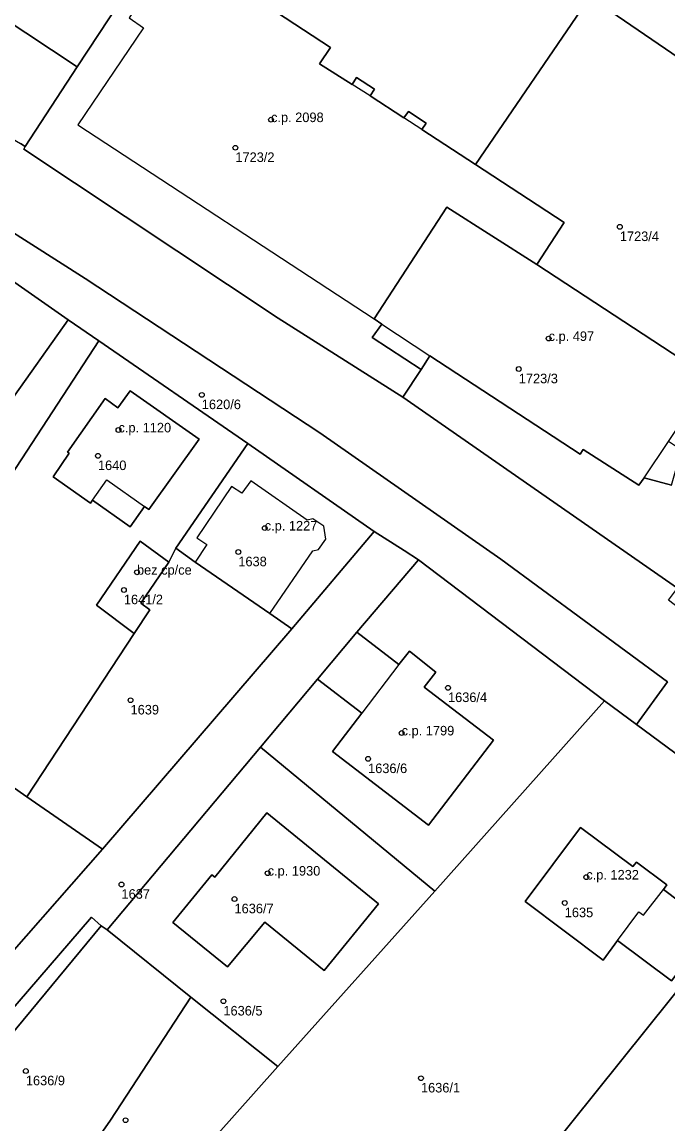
# Model space of a CAD drawing. Extents: x -878211 to -870363, y -1058464 to -1052522.
# Drawn here: x -874992.2 to -874924.6, y -1055831.1 to -1055715.8 of the extents above; entities that cross this region are included whole.
import ezdxf

# ---------------------------------------------------------------- set-up
doc = ezdxf.new("R2010")
doc.units = 0
for name, color, linetype in [('Vrstva 50', 7, 'Continuous'), ('Vrstva 51', 7, 'Continuous'), ('Vrstva 52', 7, 'Continuous')]:
    doc.layers.add(name, color=color, linetype=linetype)

msp = doc.modelspace()

# ---------------------------------------------------------------- linework, layer by layer
at = {"layer": 'Vrstva 50'}
for centre in [(-874966.14, -1055726.03994), (-874969.87, -1055728.96994), (-874929.66, -1055737.23994), (-874937.11, -1055748.92994), (-874940.23, -1055752.10994), (-874973.38, -1055754.81994), (-874982.09, -1055758.48994), (-874984.24, -1055761.18994), (-874966.8, -1055768.74994), (-874969.56, -1055771.24994), (-874980.16, -1055773.36994), (-874981.53, -1055775.21994), (-874947.63, -1055785.44994), (-874980.83, -1055786.74994), (-874952.48, -1055790.17994), (-874955.99, -1055792.87994), (-874966.49, -1055804.83994), (-874981.78, -1055806.01994), (-874933.17, -1055805.24994), (-874969.96, -1055807.53994), (-874935.42, -1055807.94994), (-874971.12, -1055818.22994), (-874991.78, -1055825.52994), (-874950.46, -1055826.27994), (-874981.35, -1055830.66994)]:
    msp.add_circle(centre, 0.25, dxfattribs=at)
at = {"layer": 'Vrstva 51'}
for points in [[(-874992.64, -1055678.62), (-874968.96, -1055688.35), (-874932.81, -1055713.2), (-874895.44, -1055738.75), (-874895.01, -1055733.79), (-874893.52, -1055718.62), (-874880.16, -1055689.97), (-874873.92, -1055684.88), (-874881.88, -1055662.04), (-874882.06, -1055661.54), (-874886.81, -1055661.49), (-874931.65, -1055665.3), (-874925.16, -1055681.24), (-874928.75, -1055688.61), (-874955.3, -1055675.55), (-874981.44, -1055662.93), (-874984.59, -1055661.41), (-874985.66, -1055663.52), (-875004.44, -1055654.55)], [(-874977.5, -1055706.94), (-874986.4, -1055720.52), (-874991.85, -1055728.83), (-874992, -1055729.12), (-874965.38, -1055746.78), (-874952.35, -1055755.06), (-874950.45, -1055752.16), (-874955.56, -1055748.82), (-874954.56, -1055747.42), (-874955.36, -1055746.88), (-874947.76, -1055735.18), (-874938.36, -1055741.18), (-874935.48, -1055736.79), (-874944.77, -1055730.73), (-874950.36, -1055727.08), (-874949.9, -1055726.39), (-874951.78, -1055725.17), (-874952.24, -1055725.86), (-874955.77, -1055723.54), (-874955.32, -1055722.85), (-874957.19, -1055721.64), (-874957.67, -1055722.37), (-874961.06, -1055720.18), (-874959.92, -1055718.48), (-874975.96, -1055707.95)], [(-874895.44, -1055738.75), (-874932.81, -1055713.2), (-874944.77, -1055730.73), (-874935.48, -1055736.79), (-874938.36, -1055741.18), (-874920.16, -1055753.12)], [(-874862.19, -1055843.1), (-874861.84, -1055842.08), (-874867.95, -1055833.56), (-874869.19, -1055833.12), (-874870.15, -1055832.33), (-874870.91, -1055831.45), (-874882.86, -1055814.28), (-874888.33, -1055807.46), (-874894.29, -1055800.93), (-874898.75, -1055796.58), (-874902.59, -1055793.17), (-874907.15, -1055789.44), (-874919.07, -1055780.51), (-874924.59, -1055776.29), (-874923.63, -1055775.02), (-874952.35, -1055755.06), (-874965.38, -1055746.78), (-874992, -1055729.12), (-874991.85, -1055728.83), (-874992.33, -1055728.53)], [(-874999.93, -1055733.52), (-874985.59, -1055742.63), (-874961.04, -1055758.78), (-874942.1, -1055772.01), (-874924.67, -1055784.84), (-874927.92, -1055789.28), (-874911.22, -1055801.64), (-874900.59, -1055809.44), (-874892.85, -1055819.3), (-874879.35, -1055838.06), (-874867.61, -1055855.06), (-874865.13, -1055858.11), (-874862.14, -1055860.96), (-874850.44, -1055872.07), (-874845.61, -1055876.7), (-874839.74, -1055881.79), (-874836.02, -1055884.7), (-874830.75, -1055889.28), (-874829.44, -1055889.34), (-874817.82, -1055897.84)], [(-875021.96, -1055845.84), (-874983.78, -1055802.31), (-874991.69, -1055796.85), (-875007.9, -1055785.5), (-874984.14, -1055749.16), (-874987.34, -1055746.96), (-874993.52, -1055755.69)], [(-874924.26, -1055764.26), (-874927.13, -1055763.48), (-874927.67, -1055764.27), (-874933.51, -1055760.53), (-874933.82, -1055761.03), (-874949.53, -1055750.74), (-874950.45, -1055752.16), (-874952.35, -1055755.06), (-874923.63, -1055775.02)]]:
    msp.add_lwpolyline(points, dxfattribs=at)
for points in [[(-874986.4, -1055720.52), (-874977.5, -1055706.94), (-874973.74, -1055701.16), (-874972.89, -1055699.22), (-874971.69, -1055696.51), (-874968.96, -1055688.35), (-874992.64, -1055678.62), (-874992.74, -1055678.6), (-874999.62, -1055694.59), (-875000.98, -1055697.31), (-875005.29, -1055704.16), (-875001.97, -1055706.33), (-874996.96, -1055698.72), (-874993.65, -1055700.9), (-874992.26, -1055700.6), (-874990.63, -1055701.69), (-874990.31, -1055703.08), (-874991.42, -1055704.76), (-874992.75, -1055704.97), (-874995.24, -1055708.75), (-874994.96, -1055710.13), (-874997.12, -1055713.44), (-874994.51, -1055715.16)], [(-874951.78, -1055725.17), (-874949.9, -1055726.39), (-874950.36, -1055727.08), (-874944.77, -1055730.73), (-874932.81, -1055713.2), (-874968.96, -1055688.35), (-874971.69, -1055696.51), (-874972.89, -1055699.22), (-874973.74, -1055701.16), (-874977.5, -1055706.94), (-874975.96, -1055707.95), (-874959.92, -1055718.48), (-874961.06, -1055720.18), (-874957.67, -1055722.37), (-874957.19, -1055721.64), (-874955.32, -1055722.85), (-874955.77, -1055723.54), (-874952.24, -1055725.86)], [(-874992.26, -1055700.6), (-874993.65, -1055700.9), (-874996.96, -1055698.72), (-875001.97, -1055706.33), (-875005.29, -1055704.16), (-875008.33, -1055708.99), (-875013.14, -1055715.71), (-874997.21, -1055725.72), (-874992.33, -1055728.53), (-874991.85, -1055728.83), (-874986.4, -1055720.52), (-874994.51, -1055715.16), (-874997.12, -1055713.44), (-874994.96, -1055710.13), (-874995.24, -1055708.75), (-874992.75, -1055704.97), (-874991.42, -1055704.76), (-874990.31, -1055703.08), (-874990.63, -1055701.69)], [(-874927.92, -1055789.28), (-874924.67, -1055784.84), (-874942.1, -1055772.01), (-874961.04, -1055758.78), (-874985.59, -1055742.63), (-874999.93, -1055733.52), (-875015.84, -1055723.58), (-875020.1, -1055721), (-875022.38, -1055719.88), (-875023.64, -1055722.58), (-875002.55, -1055736.4), (-875001.7, -1055736.95), (-874987.34, -1055746.96), (-874984.14, -1055749.16), (-874968.55, -1055759.91), (-874955.36, -1055769.09), (-874952.22, -1055771.1), (-874950.72, -1055772.07), (-874931.26, -1055786.81)], [(-874987.34, -1055746.96), (-875001.7, -1055736.95), (-875003.51, -1055739.39), (-875004.61, -1055741.02), (-875015.35, -1055733.42), (-875021.81, -1055742.63), (-875008.4, -1055752.15), (-875009.4, -1055753.57), (-875001.92, -1055758.84), (-875001.66, -1055758.38), (-874999.98, -1055759.57), (-874995.99, -1055753.94), (-874993.52, -1055755.69)], [(-874924.58, -1055759.7), (-874923.08, -1055757.44), (-874921.02, -1055758.79), (-874919.65, -1055756.72), (-874921.66, -1055755.37), (-874920.16, -1055753.12), (-874938.36, -1055741.18), (-874947.76, -1055735.18), (-874955.36, -1055746.88), (-874954.56, -1055747.42), (-874955.56, -1055748.82), (-874950.45, -1055752.16), (-874949.53, -1055750.74), (-874933.82, -1055761.03), (-874933.51, -1055760.53), (-874927.67, -1055764.27), (-874927.13, -1055763.48), (-874924.26, -1055764.26), (-874923.2, -1055760.6)], [(-874976.83, -1055772.3), (-874976.1, -1055770.83), (-874968.55, -1055759.91), (-874984.14, -1055749.16), (-875007.9, -1055785.5), (-874991.69, -1055796.85), (-874980.45, -1055779.77), (-874984.41, -1055776.8), (-874979.83, -1055770.12)], [(-874978.91, -1055766.81), (-874973.67, -1055759.44), (-874980.88, -1055754.38), (-874982.15, -1055756.17), (-874983.49, -1055755.21), (-874987.44, -1055760.8), (-874987.24, -1055760.92), (-874988.94, -1055763.37), (-874985.03, -1055766.15), (-874984.8, -1055765.83), (-874980.88, -1055768.61), (-874979.37, -1055766.48)], [(-874978.91, -1055766.81), (-874979.37, -1055766.48), (-874980.88, -1055768.61), (-874984.8, -1055765.83), (-874985.03, -1055766.15), (-874988.94, -1055763.37), (-874987.24, -1055760.92), (-874987.44, -1055760.8), (-874983.49, -1055755.21), (-874982.15, -1055756.17), (-874980.88, -1055754.38), (-874973.67, -1055759.44)], [(-874955.36, -1055769.09), (-874968.55, -1055759.91), (-874976.1, -1055770.83), (-874974.09, -1055772.31), (-874966.27, -1055777.69), (-874963.98, -1055779.27)], [(-874952.22, -1055771.1), (-874955.36, -1055769.09), (-874963.98, -1055779.27), (-874983.78, -1055802.31), (-875021.96, -1055845.84), (-875028, -1055847.62), (-875026.73, -1055849.69), (-875021.65, -1055851.96), (-875020.35, -1055850.54), (-875019.04, -1055849.01), (-875012.74, -1055841.95), (-875010.03, -1055838.55), (-874984.92, -1055809.43), (-874983.89, -1055810.35), (-874983.28, -1055810.75), (-874967.25, -1055791.66), (-874961.28, -1055784.55), (-874957.16, -1055779.62), (-874950.72, -1055772.07)], [(-874980.45, -1055779.77), (-874978.8, -1055777.31), (-874979.77, -1055776.6), (-874976.83, -1055772.3), (-874979.83, -1055770.12), (-874984.41, -1055776.8)], [(-874976.83, -1055772.3), (-874979.77, -1055776.6), (-874978.8, -1055777.31), (-874980.45, -1055779.77), (-874991.69, -1055796.85), (-874983.78, -1055802.31), (-874963.98, -1055779.27), (-874966.27, -1055777.69), (-874974.09, -1055772.31), (-874976.1, -1055770.83)], [(-874931.26, -1055786.81), (-874950.72, -1055772.07), (-874957.16, -1055779.62), (-874952.79, -1055783.03), (-874951.67, -1055781.63), (-874948.92, -1055783.8), (-874950.14, -1055785.39), (-874942.88, -1055790.92), (-874949.67, -1055799.82), (-874959.71, -1055792.11), (-874956.66, -1055788.1), (-874961.28, -1055784.55), (-874967.25, -1055791.66), (-874949.01, -1055806.71)], [(-874957.16, -1055779.62), (-874961.28, -1055784.55), (-874956.66, -1055788.1), (-874959.71, -1055792.11), (-874949.67, -1055799.82), (-874942.88, -1055790.92), (-874950.14, -1055785.39), (-874948.92, -1055783.8), (-874951.67, -1055781.63), (-874952.79, -1055783.03)], [(-874931.26, -1055786.81), (-874949.01, -1055806.71), (-874965.44, -1055825.05), (-874974.2, -1055834.93), (-874982.75, -1055844.45), (-874996.66, -1055860.67), (-874965.04, -1055868.75), (-874942.59, -1055840.75), (-874911.22, -1055801.64), (-874927.92, -1055789.28)], [(-874983.28, -1055810.75), (-874974.52, -1055817.8), (-874965.44, -1055825.05), (-874949.01, -1055806.71), (-874967.25, -1055791.66)], [(-874972.02, -1055805.26), (-874972.33, -1055805.01), (-874976.41, -1055809.98), (-874970.69, -1055814.62), (-874966.78, -1055809.95), (-874960.6, -1055815), (-874954.89, -1055808.03), (-874966.57, -1055798.54)], [(-874972.02, -1055805.26), (-874966.57, -1055798.54), (-874954.89, -1055808.03), (-874960.6, -1055815), (-874966.78, -1055809.95), (-874970.69, -1055814.62), (-874976.41, -1055809.98), (-874972.33, -1055805.01)], [(-874929.89, -1055811.89), (-874924.27, -1055816.11), (-874919.98, -1055810.42), (-874925.11, -1055806.53), (-874924.75, -1055806.06), (-874927.93, -1055803.68), (-874928.29, -1055804.14), (-874933.77, -1055800.05), (-874939.55, -1055807.79), (-874931.4, -1055813.93)], [(-874929.89, -1055811.89), (-874931.4, -1055813.93), (-874939.55, -1055807.79), (-874933.77, -1055800.05), (-874928.29, -1055804.14), (-874927.93, -1055803.68), (-874924.75, -1055806.06), (-874925.11, -1055806.53), (-874919.98, -1055810.42), (-874924.27, -1055816.11)], [(-874942.59, -1055840.75), (-874927.95, -1055855.05), (-874892.85, -1055819.3), (-874900.59, -1055809.44), (-874911.22, -1055801.64)], [(-874983.89, -1055810.35), (-874984.92, -1055809.43), (-875010.03, -1055838.55), (-875012.74, -1055841.95), (-875019.04, -1055849.01), (-875020.35, -1055850.54), (-875021.65, -1055851.96), (-875020.46, -1055853.53), (-875018.12, -1055854.11), (-875012.02, -1055855.61), (-874992.04, -1055834.58), (-874999, -1055826.47), (-874995.86, -1055822.9), (-874994.24, -1055822.82)], [(-874982.93, -1055830.65), (-874974.52, -1055817.8), (-874983.28, -1055810.75), (-874983.89, -1055810.35), (-874994.24, -1055822.82), (-874995.86, -1055822.9), (-874999, -1055826.47), (-874992.04, -1055834.58), (-874990.14, -1055836.8), (-874988.28, -1055838.37)], [(-874988.28, -1055838.37), (-874982.75, -1055844.45), (-874974.2, -1055834.93), (-874965.44, -1055825.05), (-874974.52, -1055817.8), (-874982.93, -1055830.65)]]:
    msp.add_lwpolyline(points, close=True, dxfattribs=at)
at = {"layer": 'Vrstva 52'}
for points in [[(-874979.47, -1055716.42), (-874986.33, -1055726.56), (-874955.36, -1055746.88), (-874947.76, -1055735.18), (-874938.36, -1055741.18), (-874935.48, -1055736.79), (-874944.77, -1055730.73), (-874950.36, -1055727.08), (-874952.24, -1055725.86), (-874955.77, -1055723.54), (-874957.67, -1055722.37), (-874961.06, -1055720.18), (-874959.92, -1055718.48), (-874975.96, -1055707.95), (-874980.97, -1055715.4)], [(-874947.76, -1055735.18), (-874955.36, -1055746.88), (-874954.56, -1055747.42), (-874949.53, -1055750.74), (-874933.82, -1055761.03), (-874933.51, -1055760.53), (-874927.67, -1055764.27), (-874927.13, -1055763.48), (-874924.58, -1055759.7), (-874923.08, -1055757.44), (-874921.66, -1055755.37), (-874920.16, -1055753.12), (-874938.36, -1055741.18)], [(-874988.94, -1055763.37), (-874985.03, -1055766.15), (-874984.8, -1055765.83), (-874983.3, -1055763.7), (-874979.37, -1055766.48), (-874978.91, -1055766.81), (-874973.67, -1055759.44), (-874980.88, -1055754.38), (-874982.15, -1055756.17), (-874983.49, -1055755.21), (-874987.44, -1055760.8), (-874987.24, -1055760.92)], [(-874974.09, -1055772.31), (-874966.27, -1055777.69), (-874961.77, -1055771.13), (-874961.18, -1055771), (-874960.4, -1055769.89), (-874960.63, -1055768.56), (-874961.77, -1055767.79), (-874962.37, -1055767.91), (-874968.24, -1055763.82), (-874969.2, -1055765.11), (-874970.27, -1055764.41), (-874973.9, -1055769.75), (-874972.84, -1055770.48)], [(-874984.41, -1055776.8), (-874980.45, -1055779.77), (-874978.8, -1055777.31), (-874979.77, -1055776.6), (-874976.83, -1055772.3), (-874979.83, -1055770.12)], [(-874956.66, -1055788.1), (-874959.71, -1055792.11), (-874949.67, -1055799.82), (-874942.88, -1055790.92), (-874950.14, -1055785.39), (-874948.92, -1055783.8), (-874951.67, -1055781.63), (-874952.79, -1055783.03)], [(-874966.78, -1055809.95), (-874960.6, -1055815), (-874954.89, -1055808.03), (-874966.57, -1055798.54), (-874972.02, -1055805.26), (-874972.33, -1055805.01), (-874976.41, -1055809.98), (-874970.69, -1055814.62)], [(-874933.77, -1055800.05), (-874939.55, -1055807.79), (-874931.4, -1055813.93), (-874929.89, -1055811.89), (-874927.66, -1055808.88), (-874927.19, -1055809.24), (-874925.11, -1055806.53), (-874924.75, -1055806.06), (-874927.93, -1055803.68), (-874928.29, -1055804.14)]]:
    msp.add_lwpolyline(points, close=True, dxfattribs=at)

# ---------------------------------------------------------------- texts
at = {"layer": 'Vrstva 50'}
for s, p in [('c.p. 2098', (-874966.14, -1055726.29)), ('1723/2', (-874969.87, -1055730.459)), ('1723/4', (-874929.66, -1055738.729)), ('c.p. 497', (-874937.11, -1055749.179)), ('1723/3', (-874940.23, -1055753.599)), ('1620/6', (-874973.38, -1055756.309)), ('c.p. 1120', (-874982.09, -1055758.74)), ('1640', (-874984.24, -1055762.679)), ('c.p. 1227', (-874966.8, -1055769)), ('bez cp/ce', (-874980.16, -1055773.62)), ('1638', (-874969.56, -1055772.739)), ('1641/2', (-874981.53, -1055776.709)), ('1636/4', (-874947.63, -1055786.939)), ('1639', (-874980.83, -1055788.239)), ('c.p. 1799', (-874952.48, -1055790.429)), ('1636/6', (-874955.99, -1055794.369)), ('c.p. 1930', (-874966.49, -1055805.09)), ('c.p. 1232', (-874933.17, -1055805.5)), ('1637', (-874981.78, -1055807.509)), ('1636/7', (-874969.96, -1055809.029)), ('1635', (-874935.42, -1055809.439)), ('1636/5', (-874971.12, -1055819.719)), ('1636/9', (-874991.78, -1055827.019)), ('1636/1', (-874950.46, -1055827.769))]:
    msp.add_text(s, height=0.999996, dxfattribs=at).set_placement(p)

doc.saveas('drawing.dxf')
